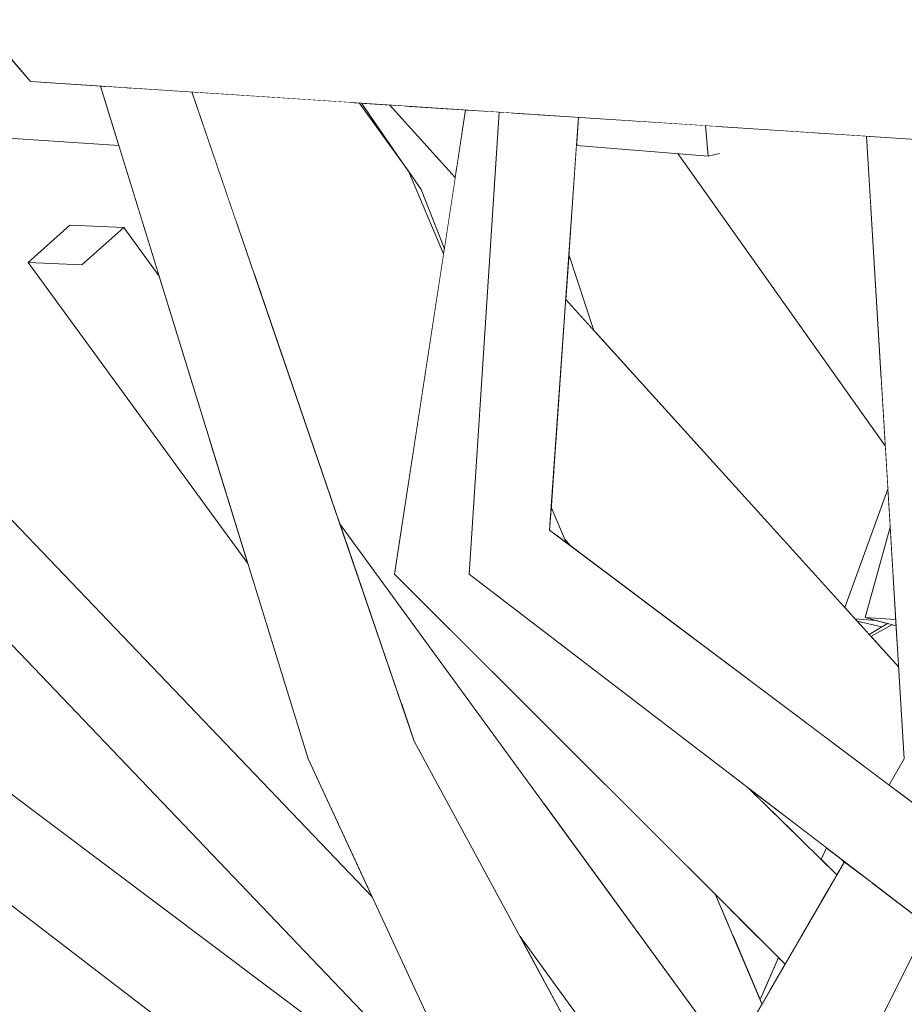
# Model space of a CAD drawing. Extents: x -289599 to -184549, y 66678 to 295474.
# Tile 498 of 656: x -250735 to -250689, y 72004 to 72055. Entities that reach past the tile are written whole.
import ezdxf

# ---------------------------------------------------------------- set-up
doc = ezdxf.new("R2010")
doc.units = 0
doc.header["$MEASUREMENT"] = 0
doc.linetypes.add('Wipeout_Contour', pattern=[1000, 0, -1000])
doc.layers.add('arch drzewa', color=8, linetype='Continuous')
doc.layers.add('Model drzwi', color=8, linetype='Continuous')
doc.layers.add('arch drzewa_Nr_Pióra__4', color=8, linetype='Continuous', lineweight=9)

msp = doc.modelspace()

# ---------------------------------------------------------------- wipeouts: each hides what was drawn before it
at = {"color": 254, "linetype": 'Wipeout_Contour', "lineweight": 0, "ltscale": 767422.666635}
msp.add_wipeout([(-250735.004, 72056.019), (-250684.449, 72054.017), (-250685.093, 72055.006)], dxfattribs=at).dxf.layer = 'arch drzewa'
at = {"color": 254, "linetype": 'Wipeout_Contour', "lineweight": 0, "ltscale": 3837543.367565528}
msp.add_wipeout([(-250752.79, 72043.469), (-250751.828, 72044.152), (-250750.083, 72044.027), (-250748.016, 72041.865), (-250744.286, 72041.376), (-250744.841, 72038.545), (-250716.814, 72009.233), (-250720.14, 72016.412), (-250723.27, 72026.557), (-250734.69, 72042.214), (-250732.515, 72044.152), (-250729.725, 72044.027), (-250727.879, 72041.496), (-250729.977, 72048.298), (-250752.351, 72049.763)], dxfattribs=at).dxf.layer = 'Model drzwi'
at = {"color": 254, "linetype": 'Wipeout_Contour', "lineweight": 0, "ltscale": 1790596.09675917}
msp.add_wipeout([(-250706.191, 72048.304), (-250706.588, 72042.626), (-250705.283, 72038.67), (-250692.242, 72024.265), (-250690.005, 72030.427), (-250690.141, 72032.679), (-250700.92, 72047.876)], dxfattribs=at).dxf.layer = 'Model drzwi'
at = {"color": 254, "linetype": 'Wipeout_Contour', "lineweight": 0, "ltscale": 767362.505416}
msp.add_wipeout([(-250691.602, 72023.559), (-250690.981, 72022.873), (-250690.323, 72023.268)], dxfattribs=at).dxf.layer = 'Model drzwi'
at = {"color": 254, "linetype": 'Wipeout_Contour', "lineweight": 0, "ltscale": 1278927.668989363}
msp.add_wipeout([(-250693.469, 72011.172), (-250692.657, 72010.375), (-250692.28, 72011.025), (-250692.393, 72011.156), (-250693.205, 72011.777)], dxfattribs=at).dxf.layer = 'Model drzwi'

# ---------------------------------------------------------------- next in the draw order: wipeouts: each hides what was drawn before it
at = {"color": 254, "linetype": 'Wipeout_Contour', "lineweight": 0, "ltscale": 767362.751098}
msp.add_wipeout([(-250662.869, 71994.711), (-250707.589, 72028.295), (-250710.093, 72025.097)], dxfattribs=at).dxf.layer = 'arch drzewa'
at = {"color": 254, "linetype": 'Wipeout_Contour', "lineweight": 0, "ltscale": 1279078.042803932}
msp.add_wipeout([(-250748.704, 72018.853), (-250751.995, 72002.076), (-250716.383, 71979.575), (-250714.081, 71984.527), (-250716.092, 71993.873)], dxfattribs=at).dxf.layer = 'Model drzwi'

# ---------------------------------------------------------------- next in the draw order: wipeouts: each hides what was drawn before it
at = {"color": 254, "linetype": 'Wipeout_Contour', "lineweight": 0, "ltscale": 767427.30238}
msp.add_wipeout([(-250706.089, 72049.763), (-250708.357, 72049.911), (-250707.589, 72028.295)], dxfattribs=at).dxf.layer = 'arch drzewa'
at = {"color": 254, "linetype": 'Wipeout_Contour', "lineweight": 0, "ltscale": 767411.172596}
msp.add_wipeout([(-250706.504, 72027.48), (-250706.804, 72027.828), (-250706.728, 72027.649)], dxfattribs=at).dxf.layer = 'arch drzewa'
at = {"color": 254, "linetype": 'Wipeout_Contour', "lineweight": 0, "ltscale": 767313.384683}
msp.add_wipeout([(-250710.093, 72025.097), (-250666.606, 71992.986), (-250662.869, 71994.711)], dxfattribs=at).dxf.layer = 'arch drzewa'
at = {"color": 254, "linetype": 'Wipeout_Contour', "lineweight": 0, "ltscale": 1023280.259132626}
msp.add_wipeout([(-250747.751, 72023.714), (-250710.594, 71995.81), (-250710.978, 71996.638), (-250745.898, 72033.158)], dxfattribs=at).dxf.layer = 'Model drzwi'

# ---------------------------------------------------------------- next in the draw order: wipeouts: each hides what was drawn before it
at = {"color": 254, "linetype": 'Wipeout_Contour', "lineweight": 0, "ltscale": 767421.676312}
msp.add_wipeout([(-250706.588, 72042.626), (-250706.751, 72040.292), (-250705.283, 72038.67)], dxfattribs=at).dxf.layer = 'arch drzewa'
at = {"color": 254, "linetype": 'Wipeout_Contour', "lineweight": 0, "ltscale": 767369.038395}
msp.add_wipeout([(-250666.606, 71992.986), (-250710.093, 72025.097), (-250711.775, 72026.002)], dxfattribs=at).dxf.layer = 'arch drzewa'

# ---------------------------------------------------------------- next in the draw order: wipeouts: each hides what was drawn before it
at = {"color": 254, "linetype": 'Wipeout_Contour', "lineweight": 0, "ltscale": 767321.619453}
msp.add_wipeout([(-250711.775, 72026.002), (-250669.83, 71993.873), (-250666.606, 71992.986)], dxfattribs=at).dxf.layer = 'arch drzewa'

# ---------------------------------------------------------------- next in the draw order: wipeouts: each hides what was drawn before it
at = {"color": 254, "linetype": 'Wipeout_Contour', "lineweight": 0, "ltscale": 1023236.677298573}
msp.add_wipeout([(-250710.093, 72025.097), (-250707.589, 72028.295), (-250708.357, 72049.911), (-250709.222, 72049.968)], dxfattribs=at).dxf.layer = 'arch drzewa'
at = {"color": 254, "linetype": 'Wipeout_Contour', "lineweight": 0, "ltscale": 1023146.172007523}
msp.add_wipeout([(-250689.794, 72023.376), (-250690.891, 72022.773), (-250689.445, 72021.176), (-250689.575, 72023.318)], dxfattribs=at).dxf.layer = 'arch drzewa'
at = {"color": 254, "linetype": 'Wipeout_Contour', "lineweight": 0, "ltscale": 767408.290164}
msp.add_wipeout([(-250703.756, 71997.244), (-250714.622, 72017.317), (-250716.583, 72013.458)], dxfattribs=at).dxf.layer = 'arch drzewa'
at = {"color": 254, "linetype": 'Wipeout_Contour', "lineweight": 0, "ltscale": 1023125.134423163}
msp.add_wipeout([(-250689.157, 72016.412), (-250689.587, 72014.776), (-250685.841, 72011.962), (-250685.094, 72013.458)], dxfattribs=at).dxf.layer = 'arch drzewa'
at = {"color": 254, "linetype": 'Wipeout_Contour', "lineweight": 0, "ltscale": 1023150.323240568}
msp.add_wipeout([(-250695.822, 72013.481), (-250693.469, 72011.172), (-250693.205, 72011.777), (-250695.738, 72013.717)], dxfattribs=at).dxf.layer = 'arch drzewa'
at = {"color": 254, "linetype": 'Wipeout_Contour', "lineweight": 0, "ltscale": 1023151.863437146}
msp.add_wipeout([(-250697.733, 72008.111), (-250698.055, 72007.204), (-250696.649, 72003.888), (-250695.694, 72006.074)], dxfattribs=at).dxf.layer = 'arch drzewa'
at = {"color": 254, "linetype": 'Wipeout_Contour', "lineweight": 0, "ltscale": 1023091.827965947}
msp.add_wipeout([(-250689.89, 72003.848), (-250678.416, 71992.986), (-250676.696, 71994.711), (-250689.151, 72005.329)], dxfattribs=at).dxf.layer = 'arch drzewa'

# ---------------------------------------------------------------- next in the draw order: wipeouts: each hides what was drawn before it
at = {"color": 254, "linetype": 'Wipeout_Contour', "lineweight": 0, "ltscale": 767470.381513}
msp.add_wipeout([(-250729.379, 72051.288), (-250714.622, 72017.317), (-250726.19, 72051.079)], dxfattribs=at).dxf.layer = 'arch drzewa'
at = {"color": 254, "linetype": 'Wipeout_Contour', "lineweight": 0, "ltscale": 767433.153109}
msp.add_wipeout([(-250709.617, 72049.994), (-250710.093, 72025.097), (-250709.222, 72049.968)], dxfattribs=at).dxf.layer = 'arch drzewa'
at = {"color": 254, "linetype": 'Wipeout_Contour', "lineweight": 0, "ltscale": 1023147.676543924}
msp.add_wipeout([(-250690.981, 72022.873), (-250690.891, 72022.773), (-250689.794, 72023.376), (-250690.035, 72023.44)], dxfattribs=at).dxf.layer = 'arch drzewa'
at = {"color": 254, "linetype": 'Wipeout_Contour', "lineweight": 0, "ltscale": 767413.547696}
msp.add_wipeout([(-250705.355, 71992.963), (-250716.583, 72013.458), (-250720.14, 72016.412)], dxfattribs=at).dxf.layer = 'arch drzewa'
at = {"color": 254, "linetype": 'Wipeout_Contour', "lineweight": 0, "ltscale": 767351.051513}
msp.add_wipeout([(-250689.948, 72015.047), (-250689.587, 72014.776), (-250689.157, 72016.412)], dxfattribs=at).dxf.layer = 'arch drzewa'
at = {"color": 254, "linetype": 'Wipeout_Contour', "lineweight": 0, "ltscale": 1023156.792210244}
msp.add_wipeout([(-250695.92, 72013.857), (-250696.005, 72013.661), (-250695.822, 72013.481), (-250695.738, 72013.717)], dxfattribs=at).dxf.layer = 'arch drzewa'
at = {"color": 254, "linetype": 'Wipeout_Contour', "lineweight": 0, "ltscale": 1023158.131826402}
msp.add_wipeout([(-250698.426, 72008.078), (-250698.055, 72007.204), (-250697.733, 72008.111), (-250698.207, 72008.584)], dxfattribs=at).dxf.layer = 'arch drzewa'
at = {"color": 254, "linetype": 'Wipeout_Contour', "lineweight": 0, "ltscale": 1023146.025927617}
msp.add_wipeout([(-250696.282, 72004.727), (-250696.145, 72004.36), (-250695.35, 72005.73), (-250695.694, 72006.074)], dxfattribs=at).dxf.layer = 'arch drzewa'
at = {"color": 254, "linetype": 'Wipeout_Contour', "lineweight": 0, "ltscale": 767326.829074}
msp.add_wipeout([(-250689.89, 72003.848), (-250690.127, 72003.372), (-250678.416, 71992.986)], dxfattribs=at).dxf.layer = 'arch drzewa'

# ---------------------------------------------------------------- next in the draw order: wipeouts: each hides what was drawn before it
at = {"color": 254, "linetype": 'Wipeout_Contour', "lineweight": 0, "ltscale": 1023242.537481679}
msp.add_wipeout([(-250711.775, 72026.002), (-250710.093, 72025.097), (-250709.617, 72049.994), (-250710.21, 72050.033)], dxfattribs=at).dxf.layer = 'arch drzewa'
at = {"color": 254, "linetype": 'Wipeout_Contour', "lineweight": 0, "ltscale": 1534729.367928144}
msp.add_wipeout([(-250690.005, 72030.427), (-250692.242, 72024.265), (-250691.719, 72023.688), (-250690.617, 72023.595), (-250691.195, 72023.748), (-250689.885, 72028.445)], dxfattribs=at).dxf.layer = 'arch drzewa'
at = {"color": 254, "linetype": 'Wipeout_Contour', "lineweight": 0, "ltscale": 767402.229941}
msp.add_wipeout([(-250720.14, 72016.412), (-250710.409, 71995.411), (-250705.355, 71992.963)], dxfattribs=at).dxf.layer = 'arch drzewa'
at = {"color": 254, "linetype": 'Wipeout_Contour', "lineweight": 0, "ltscale": 767369.742464}
msp.add_wipeout([(-250695.92, 72013.857), (-250697.217, 72014.851), (-250696.005, 72013.661)], dxfattribs=at).dxf.layer = 'arch drzewa'
at = {"color": 254, "linetype": 'Wipeout_Contour', "lineweight": 0, "ltscale": 767370.645171}
msp.add_wipeout([(-250698.207, 72008.584), (-250698.96, 72009.336), (-250698.426, 72008.078)], dxfattribs=at).dxf.layer = 'arch drzewa'
at = {"color": 254, "linetype": 'Wipeout_Contour', "lineweight": 0, "ltscale": 1023146.841915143}
msp.add_wipeout([(-250696.649, 72003.888), (-250696.551, 72003.659), (-250696.145, 72004.36), (-250696.282, 72004.727)], dxfattribs=at).dxf.layer = 'arch drzewa'

# ---------------------------------------------------------------- next in the draw order: wipeouts: each hides what was drawn before it
at = {"color": 254, "linetype": 'Wipeout_Contour', "lineweight": 0, "ltscale": 1023282.509437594}
msp.add_wipeout([(-250729.575, 72051.301), (-250716.583, 72013.458), (-250714.622, 72017.317), (-250729.379, 72051.288)], dxfattribs=at).dxf.layer = 'arch drzewa'
at = {"color": 254, "linetype": 'Wipeout_Contour', "lineweight": 0, "ltscale": 1278937.571349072}
msp.add_wipeout([(-250691.719, 72023.688), (-250691.602, 72023.559), (-250690.323, 72023.268), (-250690.035, 72023.44), (-250690.617, 72023.595)], dxfattribs=at).dxf.layer = 'arch drzewa'

# ---------------------------------------------------------------- next in the draw order: wipeouts: each hides what was drawn before it
at = {"color": 254, "linetype": 'Wipeout_Contour', "lineweight": 0, "ltscale": 767475.500307}
msp.add_wipeout([(-250730.713, 72051.375), (-250716.583, 72013.458), (-250729.575, 72051.301)], dxfattribs=at).dxf.layer = 'arch drzewa'

# ---------------------------------------------------------------- next in the draw order: wipeouts: each hides what was drawn before it
at = {"color": 254, "linetype": 'Wipeout_Contour', "lineweight": 0, "ltscale": 1023289.969952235}
msp.add_wipeout([(-250730.713, 72051.375), (-250730.931, 72051.39), (-250720.14, 72016.412), (-250716.583, 72013.458)], dxfattribs=at).dxf.layer = 'arch drzewa'

# ---------------------------------------------------------------- next in the draw order: wipeouts: each hides what was drawn before it
at = {"color": 254, "linetype": 'Wipeout_Contour', "lineweight": 0, "ltscale": 1023258.428822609}
msp.add_wipeout([(-250735.004, 72056.019), (-250734.575, 72051.628), (-250684.023, 72053.362), (-250684.449, 72054.017)], dxfattribs=at).dxf.layer = 'arch drzewa'
at = {"color": 254, "linetype": 'Wipeout_Contour', "lineweight": 0, "ltscale": 1023331.504362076}
msp.add_wipeout([(-250734.69, 72042.214), (-250731.9, 72042.09), (-250729.725, 72044.027), (-250732.515, 72044.152)], dxfattribs=at).dxf.layer = 'arch drzewa'
at = {"color": 254, "linetype": 'Wipeout_Contour', "lineweight": 0, "ltscale": 1023294.813775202}
msp.add_wipeout([(-250744.841, 72038.544), (-250745.621, 72034.569), (-250712.506, 71999.937), (-250716.814, 72009.233)], dxfattribs=at).dxf.layer = 'arch drzewa'

# ---------------------------------------------------------------- next in the draw order: wipeouts: each hides what was drawn before it
at = {"color": 254, "linetype": 'Wipeout_Contour', "lineweight": 0, "ltscale": 767413.866195}
msp.add_wipeout([(-250734.575, 72051.628), (-250680.594, 72048.093), (-250684.023, 72053.362)], dxfattribs=at).dxf.layer = 'arch drzewa'
at = {"color": 254, "linetype": 'Wipeout_Contour', "lineweight": 0, "ltscale": 1023284.723764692}
msp.add_wipeout([(-250745.621, 72034.569), (-250745.898, 72033.158), (-250710.978, 71996.638), (-250712.506, 71999.937)], dxfattribs=at).dxf.layer = 'arch drzewa'

# ---------------------------------------------------------------- next in the draw order: wipeouts: each hides what was drawn before it
at = {"color": 254, "linetype": 'Wipeout_Contour', "lineweight": 0, "ltscale": 767552.986694}
msp.add_wipeout([(-250763.135, 72085.114), (-250734.575, 72051.628), (-250735.004, 72056.019)], dxfattribs=at).dxf.layer = 'arch drzewa'
at = {"color": 254, "linetype": 'Wipeout_Contour', "lineweight": 0, "ltscale": 1023181.830088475}
msp.add_wipeout([(-250690.223, 72076.78), (-250668.667, 72046.97), (-250689.105, 72076.623), (-250689.786, 72076.586)], dxfattribs=at).dxf.layer = 'arch drzewa'
at = {"color": 254, "linetype": 'Wipeout_Contour', "lineweight": 0, "ltscale": 1023314.545632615}
msp.add_wipeout([(-250731.9, 72042.09), (-250725.249, 72032.97), (-250727.879, 72041.496), (-250729.725, 72044.027)], dxfattribs=at).dxf.layer = 'arch drzewa'
at = {"color": 254, "linetype": 'Wipeout_Contour', "lineweight": 0, "ltscale": 1023277.847654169}
msp.add_wipeout([(-250747.751, 72023.714), (-250748.474, 72020.026), (-250710.49, 71995.586), (-250710.594, 71995.81)], dxfattribs=at).dxf.layer = 'arch drzewa'

# ---------------------------------------------------------------- next in the draw order: linework, layer by layer
at = {"layer": 'arch drzewa_Nr_Pióra__4', "linetype": 'Continuous'}
msp.add_line((-250732.515, 72044.152), (-250729.725, 72044.027), dxfattribs=at)

# ---------------------------------------------------------------- next in the draw order: wipeouts: each hides what was drawn before it
at = {"color": 254, "linetype": 'Wipeout_Contour', "lineweight": 0, "ltscale": 3069822.004232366}
msp.add_wipeout([(-250718.512, 72106.474), (-250694.991, 72078.395), (-250692.408, 72078.587), (-250692.345, 72078.607), (-250691.673, 72077.502), (-250694.138, 72077.377), (-250668.659, 72046.961), (-250712.576, 72107.692), (-250713.284, 72107.6), (-250712.987, 72107.089), (-250714.486, 72104.964), (-250717.042, 72105.845)], dxfattribs=at).dxf.layer = 'arch drzewa'
at = {"color": 254, "linetype": 'Wipeout_Contour', "lineweight": 0, "ltscale": 1279226.977082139}
msp.add_wipeout([(-250735.89, 72053.169), (-250780.837, 72051.628), (-250729.977, 72048.298), (-250730.931, 72051.39), (-250734.575, 72051.628)], dxfattribs=at).dxf.layer = 'arch drzewa'
at = {"color": 254, "linetype": 'Wipeout_Contour', "lineweight": 0, "ltscale": 1023309.750086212}
msp.add_wipeout([(-250731.9, 72042.09), (-250734.69, 72042.214), (-250723.27, 72026.557), (-250725.249, 72032.97)], dxfattribs=at).dxf.layer = 'arch drzewa'
at = {"color": 254, "linetype": 'Wipeout_Contour', "lineweight": 0, "ltscale": 1534873.166896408}
msp.add_wipeout([(-250748.474, 72020.026), (-250748.602, 72019.373), (-250712.867, 71992.986), (-250710.006, 71994.307), (-250710.409, 71995.411), (-250710.49, 71995.586)], dxfattribs=at).dxf.layer = 'arch drzewa'

# ---------------------------------------------------------------- next in the draw order: linework, layer by layer
at = {"layer": 'arch drzewa_Nr_Pióra__4', "linetype": 'Continuous'}
for p, q in [((-250734.575, 72051.628), (-250763.135, 72085.114)), ((-250729.977, 72048.298), (-250780.837, 72051.628)), ((-250734.69, 72042.214), (-250732.515, 72044.152)), ((-250729.725, 72044.027), (-250731.9, 72042.09)), ((-250727.879, 72041.496), (-250729.725, 72044.027)), ((-250731.9, 72042.09), (-250734.69, 72042.214))]:
    msp.add_line(p, q, dxfattribs=at)

# ---------------------------------------------------------------- next in the draw order: wipeouts: each hides what was drawn before it
at = {"color": 254, "linetype": 'Wipeout_Contour', "lineweight": 0, "ltscale": 1790661.236875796}
msp.add_wipeout([(-250718.512, 72106.474), (-250718.618, 72106.52), (-250678.068, 72044.212), (-250668.659, 72046.961), (-250694.138, 72077.377), (-250698.006, 72077.338), (-250694.991, 72078.395)], dxfattribs=at).dxf.layer = 'arch drzewa'
at = {"color": 254, "linetype": 'Wipeout_Contour', "lineweight": 0, "ltscale": 1534786.03387336}
msp.add_wipeout([(-250712.337, 72025.097), (-250693.455, 72008.999), (-250692.657, 72010.375), (-250697.217, 72014.851), (-250711.775, 72026.002), (-250711.747, 72026.424)], dxfattribs=at).dxf.layer = 'arch drzewa'
at = {"color": 254, "linetype": 'Wipeout_Contour', "lineweight": 0, "ltscale": 767480.720935}
msp.add_wipeout([(-250748.602, 72019.373), (-250748.648, 72019.139), (-250712.867, 71992.986)], dxfattribs=at).dxf.layer = 'arch drzewa'

# ---------------------------------------------------------------- next in the draw order: wipeouts: each hides what was drawn before it
at = {"color": 254, "linetype": 'Wipeout_Contour', "lineweight": 0, "ltscale": 767450.432202}
msp.add_wipeout([(-250715.045, 72050.349), (-250712.393, 72047.277), (-250711.955, 72050.147)], dxfattribs=at).dxf.layer = 'arch drzewa'
at = {"color": 254, "linetype": 'Wipeout_Contour', "lineweight": 0, "ltscale": 767388.552299}
msp.add_wipeout([(-250693.772, 72048.956), (-250690.9, 72045.221), (-250691.116, 72048.782)], dxfattribs=at).dxf.layer = 'arch drzewa'
at = {"color": 254, "linetype": 'Wipeout_Contour', "lineweight": 0, "ltscale": 767446.220918}
msp.add_wipeout([(-250712.462, 72046.825), (-250712.612, 72046.765), (-250712.492, 72046.633)], dxfattribs=at).dxf.layer = 'arch drzewa'
at = {"color": 254, "linetype": 'Wipeout_Contour', "lineweight": 0, "ltscale": 767379.846415}
msp.add_wipeout([(-250712.337, 72025.097), (-250694.12, 72007.852), (-250693.455, 72008.999)], dxfattribs=at).dxf.layer = 'arch drzewa'
at = {"color": 254, "linetype": 'Wipeout_Contour', "lineweight": 0, "ltscale": 1023283.155413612}
msp.add_wipeout([(-250748.704, 72018.853), (-250716.092, 71993.873), (-250712.867, 71992.986), (-250748.648, 72019.139)], dxfattribs=at).dxf.layer = 'arch drzewa'

# ---------------------------------------------------------------- next in the draw order: wipeouts: each hides what was drawn before it
at = {"color": 254, "linetype": 'Wipeout_Contour', "lineweight": 0, "ltscale": 1023268.672758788}
msp.add_wipeout([(-250715.343, 72050.369), (-250712.397, 72047.253), (-250712.393, 72047.277), (-250715.045, 72050.349)], dxfattribs=at).dxf.layer = 'arch drzewa'
at = {"color": 254, "linetype": 'Wipeout_Contour', "lineweight": 0, "ltscale": 1023184.899592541}
msp.add_wipeout([(-250693.869, 72048.962), (-250690.885, 72044.965), (-250690.9, 72045.221), (-250693.772, 72048.956)], dxfattribs=at).dxf.layer = 'arch drzewa'
at = {"color": 254, "linetype": 'Wipeout_Contour', "lineweight": 0, "ltscale": 1023191.901739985}
msp.add_wipeout([(-250712.337, 72025.097), (-250715.644, 72026.002), (-250694.48, 72007.232), (-250694.12, 72007.852)], dxfattribs=at).dxf.layer = 'arch drzewa'

# ---------------------------------------------------------------- next in the draw order: wipeouts: each hides what was drawn before it
at = {"color": 254, "linetype": 'Wipeout_Contour', "lineweight": 0, "ltscale": 1279085.164274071}
msp.add_wipeout([(-250715.908, 72050.406), (-250712.612, 72046.765), (-250712.462, 72046.825), (-250712.397, 72047.253), (-250715.343, 72050.369)], dxfattribs=at).dxf.layer = 'arch drzewa'
at = {"color": 254, "linetype": 'Wipeout_Contour', "lineweight": 0, "ltscale": 1790596.792071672}
msp.add_wipeout([(-250700.74, 72047.862), (-250690.358, 72036.265), (-250690.885, 72044.965), (-250693.869, 72048.962), (-250698.862, 72049.289), (-250698.771, 72047.873), (-250699.351, 72047.749)], dxfattribs=at).dxf.layer = 'arch drzewa'
at = {"color": 254, "linetype": 'Wipeout_Contour', "lineweight": 0, "ltscale": 767384.202321}
msp.add_wipeout([(-250715.644, 72026.002), (-250695.35, 72005.73), (-250694.48, 72007.232)], dxfattribs=at).dxf.layer = 'arch drzewa'

# ---------------------------------------------------------------- next in the draw order: wipeouts: each hides what was drawn before it
at = {"color": 254, "linetype": 'Wipeout_Contour', "lineweight": 0, "ltscale": 1023189.744786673}
msp.add_wipeout([(-250700.74, 72047.862), (-250700.92, 72047.876), (-250690.141, 72032.679), (-250690.358, 72036.265)], dxfattribs=at).dxf.layer = 'arch drzewa'
at = {"color": 254, "linetype": 'Wipeout_Contour', "lineweight": 0, "ltscale": 767426.892413}
msp.add_wipeout([(-250712.337, 72025.097), (-250711.747, 72026.424), (-250711.192, 72034.961)], dxfattribs=at).dxf.layer = 'arch drzewa'
at = {"color": 254, "linetype": 'Wipeout_Contour', "lineweight": 0, "ltscale": 767345.520512}
msp.add_wipeout([(-250690.849, 72009.973), (-250695.322, 71992.963), (-250687.944, 72007.748)], dxfattribs=at).dxf.layer = 'arch drzewa'

# ---------------------------------------------------------------- next in the draw order: wipeouts: each hides what was drawn before it
at = {"color": 254, "linetype": 'Wipeout_Contour', "lineweight": 0, "ltscale": 1023247.926428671}
msp.add_wipeout([(-250712.337, 72025.097), (-250711.192, 72034.961), (-250710.21, 72050.033), (-250710.794, 72050.071)], dxfattribs=at).dxf.layer = 'arch drzewa'
at = {"color": 254, "linetype": 'Wipeout_Contour', "lineweight": 0, "ltscale": 1023226.687793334}
msp.add_wipeout([(-250706.089, 72049.763), (-250706.191, 72048.304), (-250699.351, 72047.749), (-250699.493, 72049.331)], dxfattribs=at).dxf.layer = 'arch drzewa'
at = {"color": 254, "linetype": 'Wipeout_Contour', "lineweight": 0, "ltscale": 767366.76636}
msp.add_wipeout([(-250690.552, 72048.745), (-250685.094, 72013.458), (-250688.223, 72048.593)], dxfattribs=at).dxf.layer = 'arch drzewa'
at = {"color": 254, "linetype": 'Wipeout_Contour', "lineweight": 0, "ltscale": 1023139.582688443}
msp.add_wipeout([(-250692.262, 72011.056), (-250701.334, 71995.411), (-250695.322, 71992.963), (-250690.849, 72009.973)], dxfattribs=at).dxf.layer = 'arch drzewa'

# ---------------------------------------------------------------- next in the draw order: linework, layer by layer
at = {"layer": 'arch drzewa_Nr_Pióra__4', "linetype": 'Continuous'}
for p, q in [((-250693.469, 72011.172), (-250693.205, 72011.777)), ((-250695.322, 71992.963), (-250687.944, 72007.748))]:
    msp.add_line(p, q, dxfattribs=at)

# ---------------------------------------------------------------- next in the draw order: wipeouts: each hides what was drawn before it
at = {"color": 254, "linetype": 'Wipeout_Contour', "lineweight": 0, "ltscale": 1023251.125746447}
msp.add_wipeout([(-250715.644, 72026.002), (-250712.337, 72025.097), (-250710.794, 72050.071), (-250711.955, 72050.147)], dxfattribs=at).dxf.layer = 'arch drzewa'
at = {"color": 254, "linetype": 'Wipeout_Contour', "lineweight": 0, "ltscale": 1023212.554841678}
msp.add_wipeout([(-250698.862, 72049.289), (-250699.493, 72049.331), (-250699.351, 72047.749), (-250698.771, 72047.873)], dxfattribs=at).dxf.layer = 'arch drzewa'
at = {"color": 254, "linetype": 'Wipeout_Contour', "lineweight": 0, "ltscale": 1023152.619884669}
msp.add_wipeout([(-250691.116, 72048.782), (-250689.157, 72016.412), (-250685.094, 72013.458), (-250690.552, 72048.745)], dxfattribs=at).dxf.layer = 'arch drzewa'
at = {"color": 254, "linetype": 'Wipeout_Contour', "lineweight": 0, "ltscale": 767355.257226}
msp.add_wipeout([(-250692.262, 72011.056), (-250692.393, 72011.156), (-250692.28, 72011.025)], dxfattribs=at).dxf.layer = 'arch drzewa'

# ---------------------------------------------------------------- next in the draw order: linework, layer by layer
at = {"layer": 'arch drzewa_Nr_Pióra__4', "linetype": 'Continuous'}
for p, q in [((-250699.493, 72049.331), (-250699.351, 72047.749)), ((-250699.351, 72047.749), (-250706.191, 72048.304)), ((-250699.351, 72047.749), (-250698.762, 72047.875)), ((-250692.28, 72011.025), (-250692.393, 72011.156))]:
    msp.add_line(p, q, dxfattribs=at)

# ---------------------------------------------------------------- next in the draw order: wipeouts: each hides what was drawn before it
at = {"color": 254, "linetype": 'Wipeout_Contour', "lineweight": 0, "ltscale": 1534905.344934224}
msp.add_wipeout([(-250715.908, 72050.406), (-250717.363, 72050.501), (-250714.919, 72046.956), (-250714.269, 72046.012), (-250713.059, 72042.921), (-250712.492, 72046.633)], dxfattribs=at).dxf.layer = 'arch drzewa'
at = {"color": 254, "linetype": 'Wipeout_Contour', "lineweight": 0, "ltscale": 1023200.268594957}
msp.add_wipeout([(-250718.501, 72028.638), (-250715.321, 72019.359), (-250699.793, 71998.069), (-250698.204, 72000.81)], dxfattribs=at).dxf.layer = 'arch drzewa'

# ---------------------------------------------------------------- next in the draw order: wipeouts: each hides what was drawn before it
at = {"color": 254, "linetype": 'Wipeout_Contour', "lineweight": 0, "ltscale": 1023263.81184501}
msp.add_wipeout([(-250714.269, 72046.012), (-250714.921, 72046.961), (-250713.098, 72042.664), (-250713.059, 72042.921)], dxfattribs=at).dxf.layer = 'arch drzewa'
at = {"color": 254, "linetype": 'Wipeout_Contour', "lineweight": 0, "ltscale": 1278993.839174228}
msp.add_wipeout([(-250715.321, 72019.359), (-250714.622, 72017.317), (-250709.126, 72007.164), (-250700.988, 71996.007), (-250699.793, 71998.069)], dxfattribs=at).dxf.layer = 'arch drzewa'

# ---------------------------------------------------------------- next in the draw order: wipeouts: each hides what was drawn before it
at = {"color": 254, "linetype": 'Wipeout_Contour', "lineweight": 0, "ltscale": 1279093.853406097}
msp.add_wipeout([(-250714.921, 72046.961), (-250723.882, 72044.343), (-250723.011, 72041.801), (-250715.366, 72027.822), (-250713.098, 72042.664)], dxfattribs=at).dxf.layer = 'arch drzewa'
at = {"color": 254, "linetype": 'Wipeout_Contour', "lineweight": 0, "ltscale": 1023182.81822322}
msp.add_wipeout([(-250706.751, 72040.292), (-250707.274, 72032.806), (-250689.161, 72016.405), (-250689.445, 72021.176)], dxfattribs=at).dxf.layer = 'arch drzewa'

# ---------------------------------------------------------------- next in the draw order: linework, layer by layer
at = {"layer": 'arch drzewa_Nr_Pióra__4', "linetype": 'Continuous'}
for p, q in [((-250713.059, 72042.921), (-250714.269, 72046.012)), ((-250705.283, 72038.67), (-250706.588, 72042.626)), ((-250723.27, 72026.557), (-250734.69, 72042.214))]:
    msp.add_line(p, q, dxfattribs=at)

# ---------------------------------------------------------------- next in the draw order: wipeouts: each hides what was drawn before it
at = {"color": 254, "linetype": 'Wipeout_Contour', "lineweight": 0, "ltscale": 767459.618612}
msp.add_wipeout([(-250717.363, 72050.501), (-250717.488, 72050.509), (-250714.929, 72046.97)], dxfattribs=at).dxf.layer = 'arch drzewa'
at = {"color": 254, "linetype": 'Wipeout_Contour', "lineweight": 0, "ltscale": 1534785.539426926}
msp.add_wipeout([(-250707.506, 72029.482), (-250706.804, 72027.828), (-250706.504, 72027.48), (-250689.948, 72015.047), (-250689.161, 72016.405), (-250707.274, 72032.806)], dxfattribs=at).dxf.layer = 'arch drzewa'

# ---------------------------------------------------------------- next in the draw order: linework, layer by layer
at = {"layer": 'arch drzewa_Nr_Pióra__4', "linetype": 'Continuous'}
for p, q in [((-250690.141, 72032.679), (-250700.92, 72047.876)), ((-250689.948, 72015.047), (-250689.157, 72016.412))]:
    msp.add_line(p, q, dxfattribs=at)

# ---------------------------------------------------------------- next in the draw order: wipeouts: each hides what was drawn before it
at = {"color": 254, "linetype": 'Wipeout_Contour', "lineweight": 0, "ltscale": 767460.23408}
msp.add_wipeout([(-250717.917, 72050.537), (-250714.921, 72046.961), (-250717.487, 72050.509)], dxfattribs=at).dxf.layer = 'arch drzewa'
at = {"color": 254, "linetype": 'Wipeout_Contour', "lineweight": 0, "ltscale": 767413.44842}
msp.add_wipeout([(-250707.506, 72029.482), (-250707.589, 72028.295), (-250706.728, 72027.649)], dxfattribs=at).dxf.layer = 'arch drzewa'
at = {"color": 254, "linetype": 'Wipeout_Contour', "lineweight": 0, "ltscale": 767362.434306}
msp.add_wipeout([(-250691.195, 72023.748), (-250689.594, 72023.642), (-250689.885, 72028.445)], dxfattribs=at).dxf.layer = 'arch drzewa'
at = {"color": 254, "linetype": 'Wipeout_Contour', "lineweight": 0, "ltscale": 1278974.139020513}
msp.add_wipeout([(-250698.96, 72009.336), (-250712.837, 72023.198), (-250707.755, 72013.905), (-250698.204, 72000.81), (-250696.551, 72003.659)], dxfattribs=at).dxf.layer = 'arch drzewa'

# ---------------------------------------------------------------- next in the draw order: linework, layer by layer
at = {"layer": 'arch drzewa_Nr_Pióra__4', "linetype": 'Continuous'}
for p, q in [((-250692.242, 72024.265), (-250690.005, 72030.427)), ((-250706.504, 72027.48), (-250706.804, 72027.828)), ((-250692.657, 72010.375), (-250697.217, 72014.851)), ((-250696.551, 72003.659), (-250698.96, 72009.336)), ((-250696.649, 72003.888), (-250695.694, 72006.074))]:
    msp.add_line(p, q, dxfattribs=at)

# ---------------------------------------------------------------- next in the draw order: wipeouts: each hides what was drawn before it
at = {"color": 254, "linetype": 'Wipeout_Contour', "lineweight": 0, "ltscale": 1023294.249691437}
msp.add_wipeout([(-250726.19, 72051.079), (-250723.882, 72044.343), (-250714.921, 72046.961), (-250717.917, 72050.537)], dxfattribs=at).dxf.layer = 'arch drzewa'
at = {"color": 254, "linetype": 'Wipeout_Contour', "lineweight": 0, "ltscale": 1534871.709846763}
msp.add_wipeout([(-250715.366, 72027.822), (-250723.011, 72041.801), (-250718.501, 72028.638), (-250707.755, 72013.905), (-250712.837, 72023.198), (-250715.644, 72026.002)], dxfattribs=at).dxf.layer = 'arch drzewa'
at = {"color": 254, "linetype": 'Wipeout_Contour', "lineweight": 0, "ltscale": 767360.934385}
msp.add_wipeout([(-250689.594, 72023.642), (-250691.195, 72023.748), (-250689.575, 72023.318)], dxfattribs=at).dxf.layer = 'arch drzewa'
at = {"color": 254, "linetype": 'Wipeout_Contour', "lineweight": 0, "ltscale": 1278957.629392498}
msp.add_wipeout([(-250709.126, 72007.164), (-250703.756, 71997.244), (-250701.837, 71992.544), (-250701.334, 71995.411), (-250700.988, 71996.007)], dxfattribs=at).dxf.layer = 'arch drzewa'

# ---------------------------------------------------------------- next in the draw order: linework, layer by layer
at = {"layer": 'arch drzewa_Nr_Pióra__4', "linetype": 'Continuous'}
for p, q in [((-250680.594, 72048.093), (-250734.575, 72051.628)), ((-250720.14, 72016.412), (-250730.931, 72051.39)), ((-250714.622, 72017.317), (-250726.19, 72051.079)), ((-250714.921, 72046.961), (-250717.487, 72050.509)), ((-250714.95, 72047.001), (-250717.363, 72050.501)), ((-250712.492, 72046.633), (-250715.908, 72050.406)), ((-250715.644, 72026.002), (-250711.955, 72050.147)), ((-250711.775, 72026.002), (-250710.21, 72050.033)), ((-250707.589, 72028.295), (-250706.089, 72049.763)), ((-250689.157, 72016.412), (-250691.116, 72048.782)), ((-250714.269, 72046.012), (-250714.921, 72046.961)), ((-250713.098, 72042.664), (-250714.921, 72046.961)), ((-250689.445, 72021.176), (-250706.751, 72040.292)), ((-250716.814, 72009.233), (-250744.841, 72038.544)), ((-250710.978, 71996.638), (-250745.898, 72033.158)), ((-250706.728, 72027.649), (-250707.506, 72029.482)), ((-250698.204, 72000.81), (-250718.501, 72028.638)), ((-250691.195, 72023.748), (-250689.885, 72028.445)), ((-250662.869, 71994.711), (-250707.589, 72028.295)), ((-250695.35, 72005.73), (-250715.644, 72026.002)), ((-250669.83, 71993.873), (-250711.775, 72026.002)), ((-250710.594, 71995.81), (-250747.751, 72023.714)), ((-250690.617, 72023.595), (-250691.719, 72023.688)), ((-250691.602, 72023.559), (-250690.323, 72023.268)), ((-250689.594, 72023.642), (-250691.195, 72023.748)), ((-250691.195, 72023.748), (-250689.575, 72023.318)), ((-250690.981, 72022.873), (-250690.035, 72023.44)), ((-250690.891, 72022.773), (-250689.794, 72023.376)), ((-250716.092, 71993.873), (-250748.704, 72018.853)), ((-250703.756, 71997.244), (-250714.622, 72017.317)), ((-250710.409, 71995.411), (-250720.14, 72016.412)), ((-250701.334, 71995.411), (-250692.262, 72011.056)), ((-250700.988, 71996.007), (-250709.126, 72007.164))]:
    msp.add_line(p, q, dxfattribs=at)

doc.saveas('drawing.dxf')
